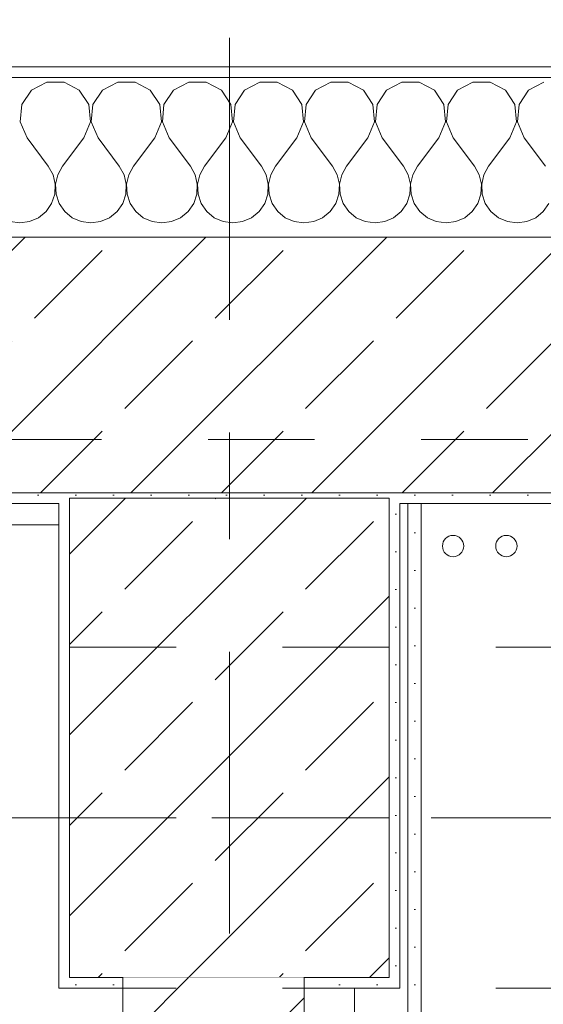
# Model space of a CAD drawing. Header units: metres. Extents: x -4 to 99, y -11 to 17.
# Tile 345 of 656: x 29.133 to 29.625, y 12.975 to 13.899. Entities that reach past the tile are written whole.
import ezdxf

# ---------------------------------------------------------------- set-up
doc = ezdxf.new("R2010")
doc.units = ezdxf.units.M
doc.header["$MEASUREMENT"] = 0
for name, pattern in [('Achse', [0.2, 0.1, -0.05, 0, -0.05]), ('Strichlinie doppelt', [0.546806, 0.264583, -0.105833, 0.070556, -0.105833]), ('Untersicht', [0.1, 0.075, -0.025]), ('Wipeout_Contour', [1, 0, -1])]:
    doc.linetypes.add(name, pattern=pattern)
for name, color, linetype in [('152 - Bemaßung_ Beschriftung.Ausbau', 7, 'Continuous'), ('451 - Universal.Achsen Raster', 7, 'Continuous'), ('603 - Struktur.Bodenplatte_ Decke Roh', 7, 'Continuous'), ('604 - Struktur.Wand Aussen', 7, 'Continuous'), ('605 - Struktur.Wand Innen', 7, 'Continuous'), ('607 - Struktur.Stütze', 7, 'Continuous'), ('608 - Struktur.Träger', 7, 'Continuous'), ('650 - Abdeckung.Fußboden Aufbau', 7, 'Continuous'), ('801 - HKLSE.Heizung_ Klima_ Lüftung', 7, 'Continuous'), ('Neubau_605 - Struktur.Wand Innen', 7, 'Continuous'), ('Neubau_606 - Struktur.Wand Innen Ausbau', 7, 'Continuous'), ('Neubau_653 - Abdeckung.TB Verkofferung', 7, 'Continuous')]:
    doc.layers.add(name, color=color, linetype=linetype)
doc.styles.add('ERSTELLTER_STIL_2', font='txt')
doc.dimstyles.new('ERSTELLTER_STIL__2', dxfattribs={"dimtxt": 0.1, "dimasz": 0.0532, "dimexe": 0.18, "dimexo": 0.0625, "dimgap": 0, "dimtad": 1, "dimtih": 1, "dimtoh": 1, "dimzin": 0, "dimdsep": 46, "dimtxsty": 'ERSTELLTER_STIL_2', "dimblk": 'ARROWHEAD_2', "dimblk1": 'ARROWHEAD_2', "dimblk2": 'ARROWHEAD_2', "dimcen": 0.09, "dimse1": 1, "dimse2": 1, "dimclrd": 7, "dimclre": 7, "dimclrt": 7, "dimazin": 0, "dimtfac": 1, "dimtdec": 4, "dimtmove": 0, "dimatfit": 3, "dimfxl": 1, "dimtolj": 1, "dimtzin": 0, "dimarcsym": 0})
pattern_1 = [(45, (0, 0), (-0.0848528, 0.0848528), []), (45, (-0.04243, 0.04243), (-0.0848528, 0.0848528), [0.09, -0.03])]
pattern_2 = [(45, (0, 0), (-0.01767767, 0.01767767), [0, -0.025])]

# ---------------------------------------------------------------- blocks, each defined once
blk = doc.blocks.new('*X36')
at = {"layer": '604 - Struktur.Wand Aussen', "color": 7, "linetype": 'Continuous', "lineweight": 5}
for p, q in [((29.15855, 13.84066), (29.14424, 13.83299)), ((29.17479, 13.84066), (29.15855, 13.84066)), ((29.1891, 13.83299), (29.17479, 13.84066)), ((29.22521, 13.84066), (29.2109, 13.83299)), ((29.24145, 13.84066), (29.22521, 13.84066)), ((29.25576, 13.83299), (29.24145, 13.84066)), ((29.29188, 13.84066), (29.27757, 13.83299)), ((29.30812, 13.84066), (29.29188, 13.84066)), ((29.32243, 13.83299), (29.30812, 13.84066)), ((29.35855, 13.84066), (29.34424, 13.83299)), ((29.37479, 13.84066), (29.35855, 13.84066)), ((29.3891, 13.83299), (29.37479, 13.84066)), ((29.42521, 13.84066), (29.4109, 13.83299)), ((29.44145, 13.84066), (29.42521, 13.84066)), ((29.45576, 13.83299), (29.44145, 13.84066)), ((29.49188, 13.84066), (29.47757, 13.83299)), ((29.50812, 13.84066), (29.49188, 13.84066)), ((29.52243, 13.83299), (29.50812, 13.84066)), ((29.55855, 13.84066), (29.54424, 13.83299)), ((29.57479, 13.84066), (29.55855, 13.84066)), ((29.5891, 13.83299), (29.57479, 13.84066)), ((29.62521, 13.84066), (29.6109, 13.83299)), ((29.14424, 13.83299), (29.13525, 13.81947)), ((29.19808, 13.81947), (29.1891, 13.83299)), ((29.2109, 13.83299), (29.20192, 13.81947)), ((29.26475, 13.81947), (29.25576, 13.83299)), ((29.27757, 13.83299), (29.26858, 13.81947)), ((29.33142, 13.81947), (29.32243, 13.83299)), ((29.34424, 13.83299), (29.33525, 13.81947)), ((29.39808, 13.81947), (29.3891, 13.83299)), ((29.4109, 13.83299), (29.40192, 13.81947)), ((29.46475, 13.81947), (29.45576, 13.83299)), ((29.47757, 13.83299), (29.46858, 13.81947)), ((29.53142, 13.81947), (29.52243, 13.83299)), ((29.54424, 13.83299), (29.53525, 13.81947)), ((29.59808, 13.81947), (29.5891, 13.83299)), ((29.6109, 13.83299), (29.60192, 13.81947)), ((29.13525, 13.81947), (29.13371, 13.8033)), ((29.19962, 13.8033), (29.19808, 13.81947)), ((29.20192, 13.81947), (29.20038, 13.8033)), ((29.26629, 13.8033), (29.26475, 13.81947)), ((29.26858, 13.81947), (29.26705, 13.8033)), ((29.33295, 13.8033), (29.33142, 13.81947)), ((29.33525, 13.81947), (29.33371, 13.8033)), ((29.39962, 13.8033), (29.39808, 13.81947)), ((29.40192, 13.81947), (29.40038, 13.8033)), ((29.46629, 13.8033), (29.46475, 13.81947)), ((29.46858, 13.81947), (29.46705, 13.8033)), ((29.53295, 13.8033), (29.53142, 13.81947)), ((29.53525, 13.81947), (29.53371, 13.8033)), ((29.59962, 13.8033), (29.59808, 13.81947)), ((29.60192, 13.81947), (29.60038, 13.8033)), ((29.13371, 13.8033), (29.14, 13.78833)), ((29.19333, 13.78833), (29.19962, 13.8033)), ((29.20038, 13.8033), (29.20667, 13.78833)), ((29.26, 13.78833), (29.26629, 13.8033)), ((29.26705, 13.8033), (29.27333, 13.78833)), ((29.32667, 13.78833), (29.33295, 13.8033)), ((29.33371, 13.8033), (29.34, 13.78833)), ((29.39333, 13.78833), (29.39962, 13.8033)), ((29.40038, 13.8033), (29.40667, 13.78833)), ((29.46, 13.78833), (29.46629, 13.8033)), ((29.46705, 13.8033), (29.47333, 13.78833)), ((29.52667, 13.78833), (29.53295, 13.8033)), ((29.53371, 13.8033), (29.54, 13.78833)), ((29.59333, 13.78833), (29.59962, 13.8033)), ((29.60038, 13.8033), (29.60667, 13.78833)), ((29.14, 13.78833), (29.16, 13.76167)), ((29.19333, 13.78833), (29.17333, 13.76167)), ((29.20667, 13.78833), (29.22667, 13.76167)), ((29.26, 13.78833), (29.24, 13.76167)), ((29.27333, 13.78833), (29.29333, 13.76167)), ((29.32667, 13.78833), (29.30667, 13.76167)), ((29.34, 13.78833), (29.36, 13.76167)), ((29.39333, 13.78833), (29.37333, 13.76167)), ((29.40667, 13.78833), (29.42667, 13.76167)), ((29.46, 13.78833), (29.44, 13.76167)), ((29.47333, 13.78833), (29.49333, 13.76167)), ((29.52667, 13.78833), (29.50667, 13.76167)), ((29.54, 13.78833), (29.56, 13.76167)), ((29.59333, 13.78833), (29.57333, 13.76167)), ((29.60667, 13.78833), (29.62667, 13.76167)), ((29.16445, 13.75362), (29.16, 13.76167)), ((29.17333, 13.76167), (29.16888, 13.75362)), ((29.23112, 13.75362), (29.22667, 13.76167)), ((29.24, 13.76167), (29.23555, 13.75362)), ((29.29778, 13.75362), (29.29333, 13.76167)), ((29.30667, 13.76167), (29.30222, 13.75362)), ((29.36445, 13.75362), (29.36, 13.76167)), ((29.37333, 13.76167), (29.36888, 13.75362)), ((29.43112, 13.75362), (29.42667, 13.76167)), ((29.44, 13.76167), (29.43555, 13.75362)), ((29.49778, 13.75362), (29.49333, 13.76167)), ((29.50667, 13.76167), (29.50222, 13.75362)), ((29.56445, 13.75362), (29.56, 13.76167)), ((29.57333, 13.76167), (29.56888, 13.75362)), ((29.16653, 13.74466), (29.16445, 13.75362)), ((29.16888, 13.75362), (29.1668, 13.74466)), ((29.2332, 13.74466), (29.23112, 13.75362)), ((29.23555, 13.75362), (29.23347, 13.74466)), ((29.29987, 13.74466), (29.29778, 13.75362)), ((29.30222, 13.75362), (29.30013, 13.74466)), ((29.36653, 13.74466), (29.36445, 13.75362)), ((29.36888, 13.75362), (29.3668, 13.74466)), ((29.4332, 13.74466), (29.43112, 13.75362)), ((29.43555, 13.75362), (29.43347, 13.74466)), ((29.49987, 13.74466), (29.49778, 13.75362)), ((29.50222, 13.75362), (29.50013, 13.74466)), ((29.56653, 13.74466), (29.56445, 13.75362)), ((29.56888, 13.75362), (29.5668, 13.74466)), ((29.16609, 13.73547), (29.16653, 13.74466)), ((29.1668, 13.74466), (29.16725, 13.73547)), ((29.23275, 13.73547), (29.2332, 13.74466)), ((29.23347, 13.74466), (29.23391, 13.73547)), ((29.29942, 13.73547), (29.29987, 13.74466)), ((29.30013, 13.74466), (29.30058, 13.73547)), ((29.36609, 13.73547), (29.36653, 13.74466)), ((29.3668, 13.74466), (29.36725, 13.73547)), ((29.43275, 13.73547), (29.4332, 13.74466)), ((29.43347, 13.74466), (29.43391, 13.73547)), ((29.49942, 13.73547), (29.49987, 13.74466)), ((29.50013, 13.74466), (29.50058, 13.73547)), ((29.56609, 13.73547), (29.56653, 13.74466)), ((29.5668, 13.74466), (29.56725, 13.73547)), ((29.16315, 13.72676), (29.16609, 13.73547)), ((29.16725, 13.73547), (29.17019, 13.72676)), ((29.22981, 13.72676), (29.23275, 13.73547)), ((29.23391, 13.73547), (29.23685, 13.72676)), ((29.29648, 13.72676), (29.29942, 13.73547)), ((29.30058, 13.73547), (29.30352, 13.72676)), ((29.36315, 13.72676), (29.36609, 13.73547)), ((29.36725, 13.73547), (29.37019, 13.72676)), ((29.42981, 13.72676), (29.43275, 13.73547)), ((29.43391, 13.73547), (29.43685, 13.72676)), ((29.49648, 13.72676), (29.49942, 13.73547)), ((29.50058, 13.73547), (29.50352, 13.72676)), ((29.56315, 13.72676), (29.56609, 13.73547)), ((29.56725, 13.73547), (29.57019, 13.72676)), ((29.15086, 13.71331), (29.15794, 13.71918)), ((29.15794, 13.71918), (29.16315, 13.72676)), ((29.17019, 13.72676), (29.17539, 13.71918)), ((29.17539, 13.71918), (29.18248, 13.71331)), ((29.21752, 13.71331), (29.22461, 13.71918)), ((29.22461, 13.71918), (29.22981, 13.72676)), ((29.23685, 13.72676), (29.24206, 13.71918)), ((29.24206, 13.71918), (29.24914, 13.71331)), ((29.28419, 13.71331), (29.29127, 13.71918)), ((29.29127, 13.71918), (29.29648, 13.72676)), ((29.30352, 13.72676), (29.30873, 13.71918)), ((29.30873, 13.71918), (29.31581, 13.71331)), ((29.35086, 13.71331), (29.35794, 13.71918)), ((29.35794, 13.71918), (29.36315, 13.72676)), ((29.37019, 13.72676), (29.37539, 13.71918)), ((29.37539, 13.71918), (29.38248, 13.71331)), ((29.41752, 13.71331), (29.42461, 13.71918)), ((29.42461, 13.71918), (29.42981, 13.72676)), ((29.43685, 13.72676), (29.44206, 13.71918)), ((29.44206, 13.71918), (29.44914, 13.71331)), ((29.48419, 13.71331), (29.49127, 13.71918)), ((29.49127, 13.71918), (29.49648, 13.72676)), ((29.50352, 13.72676), (29.50873, 13.71918)), ((29.50873, 13.71918), (29.51581, 13.71331)), ((29.55086, 13.71331), (29.55794, 13.71918)), ((29.55794, 13.71918), (29.56315, 13.72676)), ((29.57019, 13.72676), (29.57539, 13.71918)), ((29.57539, 13.71918), (29.58248, 13.71331)), ((29.61752, 13.71331), (29.62461, 13.71918)), ((29.62461, 13.71918), (29.62981, 13.72676)), ((29.12422, 13.7096), (29.13333, 13.70833)), ((29.13333, 13.70833), (29.14244, 13.7096)), ((29.14244, 13.7096), (29.15086, 13.71331)), ((29.18248, 13.71331), (29.19089, 13.7096)), ((29.19089, 13.7096), (29.2, 13.70833)), ((29.2, 13.70833), (29.20911, 13.7096)), ((29.20911, 13.7096), (29.21752, 13.71331)), ((29.24914, 13.71331), (29.25756, 13.7096)), ((29.25756, 13.7096), (29.26667, 13.70833)), ((29.26667, 13.70833), (29.27578, 13.7096)), ((29.27578, 13.7096), (29.28419, 13.71331)), ((29.31581, 13.71331), (29.32422, 13.7096)), ((29.32422, 13.7096), (29.33333, 13.70833)), ((29.33333, 13.70833), (29.34244, 13.7096)), ((29.34244, 13.7096), (29.35086, 13.71331)), ((29.38248, 13.71331), (29.39089, 13.7096)), ((29.39089, 13.7096), (29.4, 13.70833)), ((29.4, 13.70833), (29.40911, 13.7096)), ((29.40911, 13.7096), (29.41752, 13.71331)), ((29.44914, 13.71331), (29.45756, 13.7096)), ((29.45756, 13.7096), (29.46667, 13.70833)), ((29.46667, 13.70833), (29.47578, 13.7096)), ((29.47578, 13.7096), (29.48419, 13.71331)), ((29.51581, 13.71331), (29.52422, 13.7096)), ((29.52422, 13.7096), (29.53333, 13.70833)), ((29.53333, 13.70833), (29.54244, 13.7096)), ((29.54244, 13.7096), (29.55086, 13.71331)), ((29.58248, 13.71331), (29.59089, 13.7096)), ((29.59089, 13.7096), (29.6, 13.70833)), ((29.6, 13.70833), (29.60911, 13.7096)), ((29.60911, 13.7096), (29.61752, 13.71331))]:
    blk.add_line(p, q, dxfattribs=at)
blk = doc.blocks.new('*D243')
at = {"layer": '152 - Bemaßung_ Beschriftung.Ausbau', "color": 7, "linetype": 'Continuous', "lineweight": 5}
for p, q in [((28.74, 14.8025), (28.74, 14.9075)), ((29.94, 14.8025), (29.94, 14.9075)), ((28.76021, 14.89), (28.71979, 14.82)), ((29.96021, 14.89), (29.91979, 14.82)), ((28.74, 14.855), (29.94, 14.855))]:
    blk.add_line(p, q, dxfattribs=at)
at = {"layer": '152 - Bemaßung_ Beschriftung.Ausbau', "color": 7, "lineweight": 5, "insert": (29.20697, 14.875), "char_height": 0.1, "attachment_point": 7, "style": 'ERSTELLTER_STIL_2'}
blk.add_mtext('\\A1;{\\pql;\\fArial|b0|i0|c0|p38;1,20}', dxfattribs=at)
blk = doc.blocks.new('ARROWHEAD_2')
at = {"color": 0, "linetype": 'Continuous', "lineweight": 0}
for p, q in [((-0.378, -0.655), (0.378, 0.655)), ((0, 0), (-1, 0))]:
    blk.add_line(p, q, dxfattribs=at)
blk = doc.blocks.new('*D275')
at = {"layer": '152 - Bemaßung_ Beschriftung.Ausbau', "color": 7, "linetype": 'Continuous', "lineweight": 5}
for p, q in [((25.82002, 15.3025), (25.82002, 15.4075)), ((29.23003, 15.3025), (29.23003, 15.4075)), ((25.84023, 15.39), (25.79982, 15.32)), ((29.25023, 15.39), (29.20982, 15.32)), ((25.82002, 15.355), (29.23003, 15.355))]:
    blk.add_line(p, q, dxfattribs=at)
at = {"layer": '152 - Bemaßung_ Beschriftung.Ausbau', "color": 7, "lineweight": 5, "char_height": 0.1, "attachment_point": 7, "style": 'ERSTELLTER_STIL_2'}
for s, insert in [('\\A1;{\\pql;\\fArial|b0|i0|c0|p38;3,41}', (27.31611, 15.375)), ('\\A1;{\\pql;\\fArial|b0|i0|c0|p38;17}', (29.05802, 15.375))]:
    blk.add_mtext(s, dxfattribs=dict(at, insert=insert))
blk = doc.blocks.new('*D276')
at = {"layer": '152 - Bemaßung_ Beschriftung.Ausbau', "color": 7, "linetype": 'Continuous', "lineweight": 5}
for p, q in [((29.23003, 15.3025), (29.23003, 15.4075)), ((29.40002, 15.3025), (29.40002, 15.4075)), ((29.25023, 15.39), (29.20982, 15.32)), ((29.42023, 15.39), (29.37982, 15.32)), ((29.23003, 15.355), (29.40002, 15.355))]:
    blk.add_line(p, q, dxfattribs=at)
blk = doc.blocks.new('*D277')
at = {"layer": '152 - Bemaßung_ Beschriftung.Ausbau', "color": 7, "linetype": 'Continuous', "lineweight": 5}
for p, q in [((29.40002, 15.3025), (29.40002, 15.4075)), ((32.85003, 15.3025), (32.85003, 15.4075)), ((29.42023, 15.39), (29.37982, 15.32)), ((32.87023, 15.39), (32.82982, 15.32)), ((29.40002, 15.355), (32.85003, 15.355))]:
    blk.add_line(p, q, dxfattribs=at)
at = {"layer": '152 - Bemaßung_ Beschriftung.Ausbau', "color": 7, "lineweight": 5, "char_height": 0.1, "attachment_point": 7, "style": 'ERSTELLTER_STIL_2'}
for s, insert in [('\\A1;{\\pql;\\fArial|b0|i0|c0|p38;3,45}', (30.91611, 15.375)), ('\\A1;{\\pql;\\fArial|b0|i0|c0|p38;15}', (32.67802, 15.375))]:
    blk.add_mtext(s, dxfattribs=dict(at, insert=insert))
blk = doc.blocks.new('*D314')
at = {"layer": '152 - Bemaßung_ Beschriftung.Ausbau', "color": 7, "linetype": 'Continuous', "lineweight": 5}
for p, q in [((25.87999, 15.8025), (25.87999, 15.9075)), ((29.17999, 15.8025), (29.17999, 15.9075)), ((25.9002, 15.89), (25.85978, 15.82)), ((29.2002, 15.89), (29.15978, 15.82)), ((25.57999, 15.855), (25.87999, 15.855)), ((25.87999, 15.855), (29.17999, 15.855))]:
    blk.add_line(p, q, dxfattribs=at)
at = {"layer": '152 - Bemaßung_ Beschriftung.Ausbau', "color": 7, "lineweight": 5, "insert": (27.39696, 15.875), "char_height": 0.1, "attachment_point": 7, "style": 'ERSTELLTER_STIL_2'}
blk.add_mtext('\\A1;{\\pql;\\fArial|b0|i0|c0|p38;3,30}', dxfattribs=at)
blk = doc.blocks.new('*D315')
at = {"layer": '152 - Bemaßung_ Beschriftung.Ausbau', "color": 7, "linetype": 'Continuous', "lineweight": 5}
for p, q in [((29.17999, 15.8025), (29.17999, 15.9075)), ((29.47999, 15.8025), (29.47999, 15.9075)), ((29.2002, 15.89), (29.15978, 15.82)), ((29.5002, 15.89), (29.45978, 15.82)), ((29.17999, 15.855), (29.47999, 15.855))]:
    blk.add_line(p, q, dxfattribs=at)
at = {"layer": '152 - Bemaßung_ Beschriftung.Ausbau', "color": 7, "lineweight": 5, "insert": (29.2541, 15.875), "char_height": 0.1, "attachment_point": 7, "style": 'ERSTELLTER_STIL_2'}
blk.add_mtext('\\A1;{\\pql;\\fArial|b0|i0|c0|p38;30}', dxfattribs=at)
blk = doc.blocks.new('*D316')
at = {"layer": '152 - Bemaßung_ Beschriftung.Ausbau', "color": 7, "linetype": 'Continuous', "lineweight": 5}
for p, q in [((29.47999, 15.8025), (29.47999, 15.9075)), ((32.77999, 15.8025), (32.77999, 15.9075)), ((29.5002, 15.89), (29.45978, 15.82)), ((32.8002, 15.89), (32.75978, 15.82)), ((29.47999, 15.855), (32.77999, 15.855))]:
    blk.add_line(p, q, dxfattribs=at)
at = {"layer": '152 - Bemaßung_ Beschriftung.Ausbau', "color": 7, "lineweight": 5, "insert": (30.99696, 15.875), "char_height": 0.1, "attachment_point": 7, "style": 'ERSTELLTER_STIL_2'}
blk.add_mtext('\\A1;{\\pql;\\fArial|b0|i0|c0|p38;3,30}', dxfattribs=at)

msp = doc.modelspace()

# ---------------------------------------------------------------- hatches: boundary and pattern name
at = {"layer": '604 - Struktur.Wand Aussen', "linetype": 'Continuous', "lineweight": 0, "true_color": 0x000000}
h = msp.add_hatch(dxfattribs=at)
h.set_pattern_fill('Verputz_0001', color=18, style=0, pattern_type=2)
h.set_pattern_definition([(0, (0, 0), (0, 0.08660254), [0, -0.05]), (0, (0.025, 0.0433), (0, 0.08660254), [0, -0.05])])
h.paths.add_polyline_path([(28.65, 13.855), (28.65, 13.845), (30.03, 13.845), (30.03, 13.855)])
h = msp.add_hatch(dxfattribs=at)
h.set_pattern_fill('Beton__Stahlbeton_0001', color=18, style=0, pattern_type=2)
h.set_pattern_definition(pattern_1)
h.paths.add_polyline_path([(28.68, 13.695), (28.68, 13.575), (28.74, 13.575), (28.74, 13.505), (28.74, 13.455), (29.94, 13.455), (29.94, 13.505), (29.94, 13.575), (30, 13.575), (30, 13.695)])
h = msp.add_hatch(dxfattribs=at)
h.set_pattern_fill('Gips_0001', color=18, style=0, pattern_type=2)
h.set_pattern_definition(pattern_2)
h.paths.add_polyline_path([(28.74, 13.445), (29.16999, 13.445), (29.16999, 13.455), (28.74, 13.455)])
h = msp.add_hatch(dxfattribs=at)
h.set_pattern_fill('Gips_0001', color=18, style=0, pattern_type=2)
h.set_pattern_definition(pattern_2)
h.paths.add_polyline_path([(29.48999, 13.445), (29.94, 13.445), (29.94, 13.455), (29.48999, 13.455)])
at = {"layer": '607 - Struktur.Stütze', "linetype": 'Continuous', "lineweight": 0, "true_color": 0x000000}
h = msp.add_hatch(dxfattribs=at)
h.set_pattern_fill('Gips_0001', color=18, style=0, pattern_type=2)
h.set_pattern_definition(pattern_2)
h.paths.add_polyline_path([(29.16999, 13.455), (29.16999, 13.445), (29.17999, 13.445), (29.17999, 13.44998), (29.47999, 13.44998), (29.47999, 13.445), (29.48999, 13.445), (29.48999, 13.455)])
h = msp.add_hatch(dxfattribs=at)
h.set_pattern_fill('Beton__Stahlbeton_0001', color=18, style=0, pattern_type=2)
h.set_pattern_definition(pattern_1)
h.paths.add_polyline_path([(29.17999, 12.99998), (29.47999, 12.99998), (29.47999, 13.44998), (29.17999, 13.44998)])
h = msp.add_hatch(dxfattribs=at)
h.set_pattern_fill('Gips_0001', color=18, style=0, pattern_type=2)
h.set_pattern_definition(pattern_2)
h.paths.add_polyline_path([(29.17999, 13.445), (29.16999, 13.445), (29.16999, 12.98998), (29.23002, 12.98998), (29.23002, 12.99998), (29.17999, 12.99998)])
h = msp.add_hatch(dxfattribs=at)
h.set_pattern_fill('Gips_0001', color=18, style=0, pattern_type=2)
h.set_pattern_definition(pattern_2)
h.paths.add_polyline_path([(29.40002, 12.98998), (29.48999, 12.98998), (29.48999, 13.445), (29.47999, 13.445), (29.47999, 12.99998), (29.40002, 12.99998)])
at = {"layer": 'Neubau_606 - Struktur.Wand Innen Ausbau', "linetype": 'Continuous', "lineweight": 0, "true_color": 0x000000}
h = msp.add_hatch(dxfattribs=at)
h.set_pattern_fill('Gips_0001', color=18, style=0, pattern_type=2)
h.set_pattern_definition(pattern_2)
h.paths.add_polyline_path([(29.51003, 12.70248), (29.51003, 13.445), (29.49753, 13.445), (29.49753, 12.70248)])

# ---------------------------------------------------------------- linework, layer by layer
at = {"layer": '451 - Universal.Achsen Raster', "color": 160, "linetype": 'Strichlinie doppelt', "lineweight": 9, "true_color": 0x3232ff}
msp.add_line((64.93502, 13.14998), (-3.175, 13.14998), dxfattribs=at)
at = {"layer": '603 - Struktur.Bodenplatte_ Decke Roh', "color": 7, "linetype": 'Continuous', "lineweight": 18, "flags": 128}
msp.add_lwpolyline([(47.47999, 13.695), (14.77999, 13.695), (14.77999, 12.99998), (14.84, 12.99998), (14.84, 8.58498), (13.03, 8.58498), (13.03, 8.72498), (11.41, 8.72498), (11.41, 12.99998), (11.47999, 12.99998), (11.47999, 13.695), (-0.015, 13.695), (-0.015, 0.005)], dxfattribs=at)
at = {"layer": '604 - Struktur.Wand Aussen', "color": 7, "linetype": 'Continuous', "lineweight": 5}
msp.add_line((30, 13.845), (28.68, 13.845), dxfattribs=at)
at = {"layer": '604 - Struktur.Wand Aussen', "color": 7, "linetype": 'Continuous', "lineweight": 13}
for p, q in [((30, 13.695), (28.68, 13.695)), ((28.74, 13.455), (29.94, 13.455))]:
    msp.add_line(p, q, dxfattribs=at)
at = {"layer": '604 - Struktur.Wand Aussen', "color": 7, "linetype": 'Continuous', "lineweight": 5, "flags": 128}
for points in [[(30.03, 13.855), (28.65, 13.855)], [(28.74, 13.445), (29.16999, 13.445)], [(29.48999, 13.445), (29.94, 13.445)]]:
    msp.add_lwpolyline(points, dxfattribs=at)
at = {"layer": '607 - Struktur.Stütze', "color": 7, "linetype": 'Continuous', "lineweight": 13, "flags": 128}
msp.add_lwpolyline([(29.17999, 12.99998), (29.47999, 12.99998), (29.47999, 13.44998), (29.17999, 13.44998)], close=True, dxfattribs=at)
at = {"layer": '607 - Struktur.Stütze', "color": 7, "linetype": 'Continuous', "lineweight": 5, "flags": 128}
for points in [[(29.16999, 13.445), (29.16999, 12.98998), (29.23002, 12.98998)], [(29.40002, 12.98998), (29.48999, 12.98998), (29.48999, 13.445)]]:
    msp.add_lwpolyline(points, dxfattribs=at)
at = {"layer": '608 - Struktur.Träger', "color": 7, "linetype": 'Untersicht', "lineweight": 13}
msp.add_line((14.77999, 13.30998), (47.47999, 13.30998), dxfattribs=at)
at = {"layer": '608 - Struktur.Träger', "color": 7, "linetype": 'Achse', "lineweight": 9}
msp.add_line((14.77999, 13.14998), (47.47999, 13.14998), dxfattribs=at)
at = {"layer": '650 - Abdeckung.Fußboden Aufbau', "color": 7, "linetype": 'Continuous', "lineweight": 13, "flags": 128}
for points in [[(29.40002, 10.78), (29.23002, 10.78), (29.23002, 12.98998), (29.16999, 12.98998), (29.16999, 13.445), (25.88999, 13.445), (25.88999, 12.98998), (25.82002, 12.98998), (25.82002, 10.78), (25.65002, 10.78)], [(29.40002, 8.25), (29.48999, 8.25), (32.76999, 8.25), (32.76999, 8.50998), (32.85003, 8.50998), (32.85003, 12.98998), (32.76999, 12.98998), (32.76999, 13.445), (29.48999, 13.445), (29.48999, 12.98998), (29.40002, 12.98998), (29.40002, 10.78)]]:
    msp.add_lwpolyline(points, dxfattribs=at)
at = {"layer": '801 - HKLSE.Heizung_ Klima_ Lüftung', "color": 7, "linetype": 'Continuous', "lineweight": 5}
for centre in [(29.53999, 13.405), (29.58999, 13.405)]:
    msp.add_circle(centre, 0.01, dxfattribs=at)
at = {"layer": 'Neubau_605 - Struktur.Wand Innen', "color": 1, "linetype": 'Continuous', "lineweight": 13, "flags": 128}
for points in [[(29.16999, 13.445), (25.95002, 13.445)], [(25.95002, 13.425), (29.16999, 13.425)]]:
    msp.add_lwpolyline(points, dxfattribs=at)
at = {"layer": 'Neubau_606 - Struktur.Wand Innen Ausbau', "color": 1, "linetype": 'Continuous', "lineweight": 5}
msp.add_line((29.49753, 12.75248), (29.49753, 13.445), dxfattribs=at)
at = {"layer": 'Neubau_606 - Struktur.Wand Innen Ausbau', "color": 1, "linetype": 'Continuous', "lineweight": 5, "flags": 128}
for points in [[(29.51003, 12.68998), (29.51003, 13.445)], [(29.44753, 12.98998), (29.44753, 12.75248)]]:
    msp.add_lwpolyline(points, dxfattribs=at)
at = {"layer": 'Neubau_653 - Abdeckung.TB Verkofferung', "color": 1, "linetype": 'Untersicht', "lineweight": 9}
msp.add_line((15.11, 13.50498), (47.24003, 13.50498), dxfattribs=at)

# ---------------------------------------------------------------- block references
at = {"layer": '604 - Struktur.Wand Aussen', "color": 7, "lineweight": 18}
msp.add_blockref('*X36', (0, 0), dxfattribs=at)

# ---------------------------------------------------------------- dimensions: what is measured, and where the dimension line sits
at = {"layer": '152 - Bemaßung_ Beschriftung.Ausbau', "color": 7, "linetype": 'Continuous', "lineweight": 5}
for base, p1, p2, picture, middle in [((29.17999, 15.855), (25.87999, 12.99998), (29.17999, 12.99998), '*D314', (27.52684, 15.925)), ((32.77999, 15.855), (29.47999, 12.99998), (32.77999, 12.99998), '*D316', (31.12684, 15.925)), ((29.94, 14.855), (28.74, 13.575), (29.94, 13.575), '*D243', (29.33685, 14.925))]:
    dim = msp.add_linear_dim(base=base, p1=p1, p2=p2, dimstyle='ERSTELLTER_STIL__2', dxfattribs=at)
    dim.commit()
    dim.dimension.update_dxf_attribs({"geometry": picture, "text_midpoint": middle, "dimtype": 160})

# ---------------------------------------------------------------- next in the draw order: wipeouts: each hides what was drawn before it
at = {"color": 254, "linetype": 'Wipeout_Contour', "lineweight": 0, "ltscale": 126.594558}
msp.add_wipeout([(29.23002, 12.99998), (29.23002, 10.78), (29.40002, 10.78), (29.40002, 12.99998)], dxfattribs=at).dxf.layer = '605 - Struktur.Wand Innen'

# ---------------------------------------------------------------- next in the draw order: hatches: boundary and pattern name
at = {"layer": '605 - Struktur.Wand Innen', "linetype": 'Continuous', "lineweight": 0, "true_color": 0x000000}
h = msp.add_hatch(dxfattribs=at)
h.set_pattern_fill('MW_Ziegel_0001', color=18, style=0, pattern_type=2)
h.set_pattern_definition([(45, (0, 0), (-0.0636396, 0.0636396), [])])
h.paths.add_polyline_path([(29.23002, 12.99998), (29.23002, 10.78), (29.40002, 10.78), (29.40002, 12.99998)])

# ---------------------------------------------------------------- next in the draw order: linework, layer by layer
at = {"layer": '451 - Universal.Achsen Raster', "color": 160, "linetype": 'Strichlinie doppelt', "lineweight": 9, "true_color": 0x3232ff}
msp.add_line((29.32999, -10.585), (29.32999, 16.355), dxfattribs=at)
at = {"layer": '605 - Struktur.Wand Innen', "color": 7, "linetype": 'Continuous', "lineweight": 18, "flags": 128}
for points in [[(29.23002, 12.99998), (29.23002, 10.78)], [(29.40002, 10.78), (29.40002, 12.99998)]]:
    msp.add_lwpolyline(points, dxfattribs=at)
at = {"layer": '608 - Struktur.Träger', "color": 7, "linetype": 'Untersicht', "lineweight": 13}
msp.add_line((14.77999, 12.98998), (47.47999, 12.98998), dxfattribs=at)

# ---------------------------------------------------------------- next in the draw order: dimensions: what is measured, and where the dimension line sits
at = {"layer": '152 - Bemaßung_ Beschriftung.Ausbau', "color": 7, "linetype": 'Continuous', "lineweight": 5}
for base, p1, p2, picture, middle in [((29.47999, 15.855), (29.17999, 12.99998), (29.47999, 12.99998), '*D315', (29.33034, 15.925)), ((29.23002, 15.355), (25.82002, 10.74998), (29.23002, 10.62499), '*D275', (27.44599, 15.425)), ((32.85003, 15.355), (29.40002, 10.62499), (32.85003, 10.74998), '*D277', (31.04599, 15.425)), ((29.40002, 15.355), (29.23002, 10.62499), (29.40002, 10.62499), '*D276', (29.13426, 15.425))]:
    dim = msp.add_linear_dim(base=base, p1=p1, p2=p2, dimstyle='ERSTELLTER_STIL__2', dxfattribs=at)
    dim.commit()
    dim.dimension.update_dxf_attribs({"geometry": picture, "text_midpoint": middle, "dimtype": 160})

doc.saveas('drawing.dxf')
